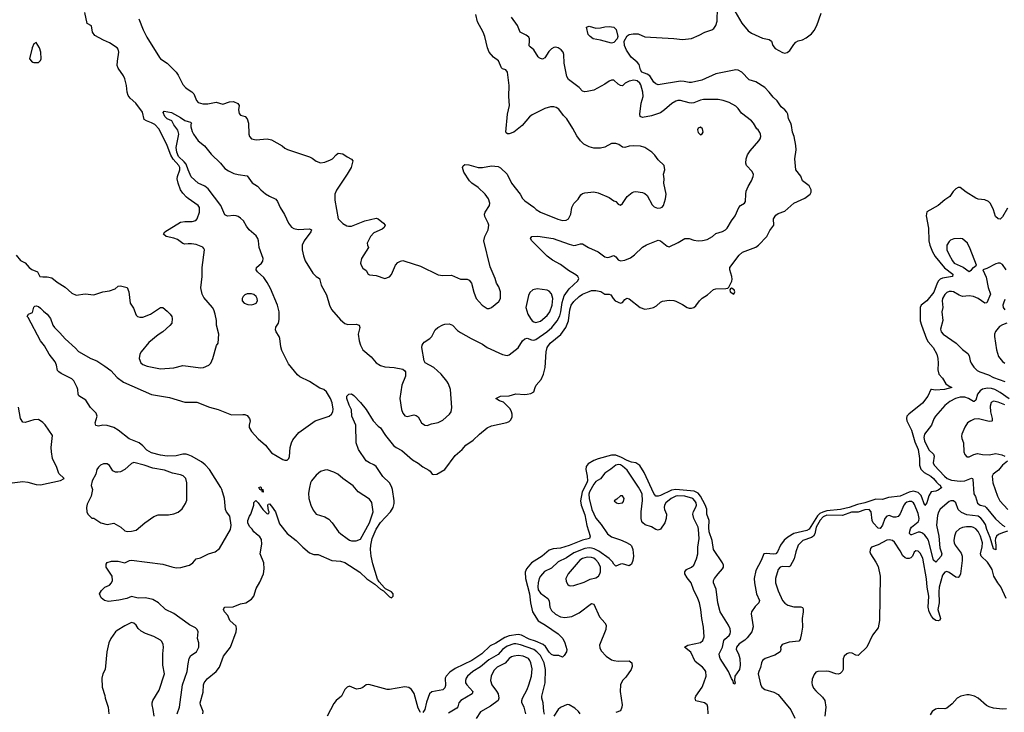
# Model space of a CAD drawing. Header units: inches. Extents: x 1473912 to 1647258, y 640388 to 773423.
# Tile 337 of 420: x 1568482 to 1577346, y 712784 to 719022. Entities that reach past the tile are written whole.
import ezdxf

# ---------------------------------------------------------------- set-up
doc = ezdxf.new("R2010")
doc.units = ezdxf.units.IN
doc.header["$MEASUREMENT"] = 0
doc.layers.add('B5761', color=7, linetype='Continuous')
doc.layers.add('B5771', color=7, linetype='Continuous')

msp = doc.modelspace()

# ---------------------------------------------------------------- linework, layer by layer
at = {"layer": 'B5761', "color": 5}
for points, elevation in [([(1570000, 717410.8), (1569982.7, 717422.7), (1569950, 717459.8), (1569931.1, 717491.1), (1569908.3, 717550), (1569899.9, 717590), (1569902.4, 717610), (1569924.3, 717670), (1569923.2, 717690), (1569913.7, 717710), (1569864.9, 717764.9), (1569842, 717802), (1569810, 717889.8), (1569736.3, 718036.3), (1569697.7, 718077.7), (1569670, 718093.2), (1569623.6, 718110), (1569603.7, 718123.7), (1569587.8, 718190), (1569527.1, 718270), (1569475.1, 718315.1), (1569458.8, 718338.8), (1569449.3, 718370), (1569442.3, 718430), (1569428.1, 718488.1), (1569416, 718516), (1569370, 718585.6), (1569360.8, 718610), (1569361.5, 718650), (1569375.5, 718730), (1569370, 718755.6), (1569359.4, 718770), (1569290, 718814.8), (1569236.7, 718836.7), (1569159.3, 718879.3), (1569136.2, 718910), (1569127.2, 718967.2), (1569088, 718988), (1569067.6, 719087.6)], 680), ([(1569555.6, 719030), (1569594.2, 718930), (1569625.9, 718865.9), (1569740.8, 718680.8), (1569750.2, 718670), (1569810.1, 718630.1), (1569890.2, 718550), (1569910, 718522.4), (1569950, 718439.5), (1569975.3, 718410), (1570000, 718393.1)], 680), ([(1570000, 717669.9), (1569979.5, 717719.5), (1569962.3, 717742.3), (1569910.7, 717790), (1569895.7, 717830), (1569891, 717870), (1569915.8, 717990), (1569906.2, 718026.2), (1569870, 718074), (1569852.3, 718110), (1569810, 718129), (1569789, 718150), (1569774.6, 718185.4), (1569782, 718198), (1569850, 718186.5), (1569930, 718142.3), (1569970, 718114), (1570000, 718104.5)], 660), ([(1570000, 717001.9), (1569970, 717001), (1569950, 717006.9), (1569902.2, 717042.2), (1569870, 717054.8), (1569801.2, 717070), (1569776, 717090), (1569789.2, 717110), (1569930, 717199.6), (1569970, 717205.2), (1570000, 717204.7)], 680), ([(1568450, 716901.1), (1568490, 716852.4), (1568530, 716832.2), (1568567.4, 716790), (1568590, 716772.2), (1568643.1, 716750), (1568663.8, 716710), (1568690, 716704.7), (1568730, 716707.6), (1568770, 716696.9), (1568818.1, 716658.1), (1568891.9, 716611.9), (1568950, 716558), (1568990, 716540.3), (1569070, 716552.4), (1569150, 716544.9), (1569230, 716570.6), (1569290, 716579.1), (1569341.5, 716598.5), (1569370, 716621), (1569390, 716626), (1569450, 716610.8), (1569464, 716570), (1569478, 716470), (1569505.4, 716425.4), (1569530, 716362), (1569542, 716350), (1569562.5, 716342.5), (1569590, 716342), (1569659, 716370), (1569750, 716430.8), (1569772, 716430), (1569810, 716398), (1569838, 716370), (1569851, 716350), (1569856, 716330), (1569850.8, 716290), (1569832.7, 716267.3), (1569770.8, 716210), (1569730, 716182.9), (1569645.2, 716114.8), (1569574.4, 716030), (1569564.9, 716010), (1569558.7, 715970), (1569572.7, 715932.7), (1569590, 715917), (1569630, 715902.3), (1569750, 715877.6), (1569870, 715885.3), (1569950, 715906.7), (1570000, 715900.3)], 680), ([(1570000, 715102.7), (1569979.3, 715110), (1569950, 715110.3), (1569890, 715094.9), (1569810, 715092.2), (1569750, 715098.7), (1569670, 715120.5), (1569625.3, 715145.3), (1569590, 715184.9), (1569558.2, 715210), (1569466.5, 715246.5), (1569370, 715325.7), (1569330, 715349.9), (1569270, 715367.6), (1569230, 715369.8), (1569190, 715361.3), (1569167, 715367), (1569162.7, 715390), (1569178.2, 715450), (1569170, 715478.7), (1569119.1, 715530), (1569076.3, 715596.3), (1569015.5, 715635.5), (1569008.5, 715650), (1569006.2, 715690), (1569000.3, 715710), (1568968.6, 715768.6), (1568950, 715786.2), (1568855.3, 715835.3), (1568834, 715850), (1568823.7, 715863.7), (1568814.5, 715910), (1568800.5, 715940.5), (1568747.6, 716010), (1568704, 716084), (1568670, 716129.6), (1568559.3, 716339.3), (1568550, 716349.7), (1568562, 716370), (1568596, 716384), (1568610, 716434), (1568618, 716442), (1568630, 716444.7), (1568650, 716438), (1568670, 716424.7), (1568695.5, 716395.5), (1568730.6, 716370), (1568759.1, 716330), (1568780.5, 716270), (1568795.5, 716250), (1568843.2, 716203.2), (1568890, 716148.2), (1568984.7, 716064.7), (1569010, 716034), (1569121, 715970), (1569176, 715950), (1569250, 715901.6), (1569301.1, 715861.1), (1569359.7, 715799.7), (1569417.6, 715757.6), (1569670, 715647.6), (1569830, 715619.7), (1569970, 715577.3), (1570000, 715577.5)], 660), ([(1568415.3, 714850), (1568510, 714863.1), (1568556.7, 714856.7), (1568630, 714836.5), (1568670, 714833.7), (1568849.3, 714870.7), (1568882, 714890), (1568834, 714934), (1568816.2, 714990), (1568778.7, 715070), (1568767.8, 715130), (1568765.6, 715170), (1568776, 715276), (1568710, 715374), (1568690, 715394), (1568650, 715421.2), (1568610, 715419.5), (1568530, 715394), (1568510, 715398), (1568489.8, 715429.8), (1568471.5, 715531.5)], 680), ([(1570000, 713579.9), (1569870, 713674.5), (1569794, 713710), (1569731.8, 713770), (1569679.6, 713799.6), (1569615.4, 713815.4), (1569550, 713812.7), (1569490, 713826.9), (1569447.7, 713810), (1569374.2, 713794.2), (1569282.8, 713782.8), (1569245.2, 713790), (1569216.2, 713816.2), (1569201.2, 713850), (1569217.6, 713882.4), (1569249.7, 713910.3), (1569289.6, 713930.3), (1569309.3, 713950), (1569317, 713970), (1569313.3, 714010), (1569261.6, 714090), (1569261.2, 714118.8), (1569270, 714134), (1569310, 714146), (1569370, 714146.4), (1569430, 714130.4), (1569469.8, 714150.2), (1569490, 714153.1), (1569770, 714118.4), (1569852.7, 714092.7), (1569890, 714086.3), (1569932.1, 714087.9), (1570000, 714105.9)], 660), ([(1569691.5, 712750), (1569685.1, 712810), (1569673.3, 712850), (1569675.1, 712870), (1569681.6, 712890), (1569736.2, 712983.8), (1569785.2, 713130), (1569769.6, 713209.6), (1569769.7, 713310.3), (1569776.2, 713370), (1569773.8, 713393.8), (1569762.9, 713422.9), (1569750, 713434.5), (1569690, 713466), (1569614.3, 713494.3), (1569574.5, 713514.5), (1569550, 713538.4), (1569529.5, 713570), (1569510, 713587.3), (1569490, 713591.8), (1569430, 713563.7), (1569358.6, 713521.5), (1569345.5, 713510), (1569301.6, 713450), (1569285.5, 713410), (1569266.8, 713330), (1569250.7, 713170), (1569231, 713130), (1569222.8, 713090), (1569226, 713010), (1569250, 712934), (1569251.3, 712910), (1569278, 712830), (1569284.7, 712770)], 680), ([(1569900.7, 712770), (1569922, 712830), (1569946.7, 713030), (1569989, 713150), (1570000, 713221.6)], 660)]:
    msp.add_lwpolyline(points, dxfattribs=dict(at, elevation=elevation))
for points, elevation in [([(1568630, 718818), (1568610, 718804), (1568594, 718770), (1568571, 718670), (1568587.1, 718647.1), (1568599.8, 718639.8), (1568610, 718636), (1568650, 718638), (1568670, 718654), (1568674, 718670), (1568673.2, 718730), (1568659, 718770)], 720), ([(1569510, 715033.3), (1569490, 715026.2), (1569429, 714970), (1569390, 714950.7), (1569365.8, 714945.8), (1569346, 714946), (1569319.3, 714959.3), (1569290, 715007.3), (1569270, 715020.4), (1569237.3, 715022.7), (1569208.7, 715011.3), (1569190, 714993.2), (1569176.3, 714970), (1569166, 714930), (1569134.8, 714870), (1569125.4, 714825.4), (1569138, 714790), (1569126.8, 714730), (1569090, 714658), (1569084.9, 714630), (1569087.7, 714590), (1569096, 714570), (1569130, 714532), (1569150, 714531.3), (1569212, 714490), (1569270, 714476.3), (1569330, 714486), (1569392.8, 714452.7), (1569430, 714419.1), (1569450, 714413), (1569490, 714414.9), (1569530, 714424.2), (1569608.4, 714491.5), (1569690, 714548.4), (1569730, 714563.8), (1569822.5, 714562.5), (1569870, 714570.6), (1569910, 714587.3), (1569943.3, 714616.7), (1569976.2, 714663.8), (1569986.2, 714693.8), (1569985.4, 714850), (1569976.3, 714890), (1569952.6, 714912.6), (1569930, 714923.1), (1569857.5, 714937.5), (1569784.2, 714964.2), (1569681.5, 714981.5), (1569601.2, 715010)], 680)]:
    msp.add_lwpolyline(points, close=True, dxfattribs=dict(at, elevation=elevation))
at = {"layer": 'B5771', "color": 5}
for points, elevation in [([(1570132.1, 712770), (1570132.9, 712790), (1570109, 712850), (1570107.9, 712870), (1570133.2, 712966.8), (1570136.4, 713030), (1570144, 713050), (1570170, 713086.4), (1570250, 713151.4), (1570281.1, 713190), (1570317.2, 713290), (1570380.8, 713370), (1570430.9, 713510), (1570435.1, 713535.1), (1570430, 713561.2), (1570374.5, 713610), (1570355.1, 713655.1), (1570327, 713690), (1570317.2, 713710), (1570320.2, 713719.8), (1570329.4, 713730.6), (1570404.8, 713735.2), (1570470, 713762), (1570518, 713770), (1570570, 713802.8), (1570589.5, 713830.5), (1570610, 713898), (1570645.4, 713954.6), (1570676.9, 714030), (1570683.3, 714076.7), (1570679.7, 714130), (1570646.9, 714210), (1570662.9, 714297.1), (1570659.1, 714339.1), (1570644.5, 714364.5), (1570609.8, 714390), (1570589.8, 714410), (1570574.5, 714434.5), (1570550, 714457.6), (1570535.8, 714490), (1570536.3, 714510), (1570550, 714550.8), (1570563.7, 714570), (1570588.7, 714650), (1570590, 714674), (1570607.3, 714692.7), (1570630, 714672), (1570670, 714611.3), (1570710, 714572), (1570726, 714574), (1570728, 714590), (1570720.9, 714600.9), (1570714.6, 714645.4), (1570720.2, 714659.8), (1570730, 714661), (1570750, 714640.7), (1570783.7, 714590), (1570820.7, 714480.7), (1570890, 714393.4), (1570970, 714331), (1571030.8, 714270), (1571090, 714220.7), (1571130, 714204.9), (1571170, 714203.8), (1571291.6, 714151.5), (1571370, 714144.9), (1571410, 714132), (1571545.3, 714045.3), (1571607.4, 713987.4), (1571678.4, 713938.4), (1571730, 713892), (1571757.5, 713877.5), (1571810, 713823.1), (1571830, 713816.4), (1571845.1, 713830), (1571844, 713850), (1571830, 713869.6), (1571775.9, 713895.9), (1571765.4, 713905.4), (1571719.1, 713959.1), (1571704.1, 713984.1), (1571660.2, 714120.2), (1571645.2, 714190), (1571639.1, 714250), (1571642.6, 714290), (1571656.1, 714350), (1571690, 714434.3), (1571730, 714492.2), (1571819.8, 714590), (1571843.9, 714630), (1571854, 714666), (1571854.8, 714690), (1571838.3, 714790), (1571830, 714817.6), (1571810.8, 714850), (1571750, 714906.6), (1571690, 714996.9), (1571670, 715012.6), (1571629.8, 715029.8), (1571601.3, 715050), (1571531.5, 715150), (1571512.7, 715210), (1571508, 715370), (1571471.5, 715450), (1571468.7, 715508.7), (1571446.9, 715550), (1571428.7, 715611.3), (1571428.4, 715631.6), (1571446, 715650), (1571470, 715651.3), (1571490, 715638), (1571550, 715574.8), (1571602, 715510), (1571664, 715410), (1571710, 715361), (1571730, 715346), (1571776, 715276), (1571848.3, 715188.3), (1571870.5, 715170), (1571921, 715141), (1572018, 715058), (1572068.5, 715028.5), (1572110, 714994.8), (1572165.4, 714965.4), (1572176.9, 714956.9), (1572194, 714930), (1572210, 714926.8), (1572238, 714930), (1572309.2, 714970), (1572403.5, 715096.5), (1572467, 715150), (1572498.4, 715190), (1572564.2, 715235.8), (1572621.3, 715290), (1572690, 715344.9), (1572730, 715364.9), (1572867, 715393), (1572890, 715404.6), (1572903, 715417), (1572914.2, 715445.8), (1572915, 715470), (1572911.1, 715491.1), (1572898.4, 715518.4), (1572837, 715577), (1572802, 715590), (1572770, 715611.3), (1572809.6, 715630.4), (1572890, 715635.6), (1572950, 715651.3), (1573030, 715645.5), (1573052.1, 715647.9), (1573084.4, 715655.6), (1573109.6, 715670.4), (1573121.3, 715710), (1573132.8, 715730), (1573177.1, 715782.9), (1573198.9, 715830), (1573211.6, 715888.4), (1573222, 716030), (1573229.8, 716070), (1573256.9, 716110), (1573352.9, 716187.1), (1573397.7, 716250), (1573423.8, 716310), (1573433.6, 716410), (1573446.6, 716450), (1573470, 716484.7), (1573519.1, 716530), (1573550, 716550.2), (1573610, 716574.9), (1573630, 716582), (1573670, 716583.8), (1573714.4, 716574.4), (1573750, 716550.7), (1573790.4, 716550.4), (1573803.1, 716543.1), (1573824.4, 716510), (1573843.8, 716490), (1573890, 716468.5), (1573910, 716474), (1573930, 716501), (1573947.3, 716512.7), (1573970, 716507.7), (1574068, 716430), (1574110, 716416), (1574150, 716419.5), (1574189, 716430), (1574215.6, 716444.4), (1574250, 716477.3), (1574270, 716487.7), (1574330, 716496.4), (1574370, 716494.4), (1574390, 716488.2), (1574450, 716457), (1574490.2, 716430.2), (1574510, 716423.6), (1574530, 716422.8), (1574550, 716429.2), (1574570, 716446.3), (1574601.8, 716490), (1574626.3, 716513.7), (1574674.6, 716545.4), (1574727.9, 716592.1), (1574750, 716597.2), (1574839.3, 716600.7), (1574856, 716604), (1574866.3, 716613.7), (1574892.9, 716667.1), (1574895.9, 716684.1), (1574894.1, 716710), (1574876.2, 716770), (1574876.4, 716790), (1574958.9, 716901.1), (1574990, 716927.4), (1575110, 716972.4), (1575133.1, 716990), (1575208.2, 717070), (1575236.6, 717123.4), (1575270.7, 717170), (1575269.8, 717229.8), (1575290, 717262.7), (1575310, 717276.8), (1575370, 717296.5), (1575450, 717368.5), (1575550, 717414.4), (1575598.7, 717450), (1575608, 717470), (1575606.6, 717490), (1575590, 717524.5), (1575530.9, 717570.9), (1575513.4, 717613.4), (1575469.8, 717670), (1575460.4, 717770), (1575471.5, 717848.5), (1575470, 717889), (1575453.7, 717970), (1575438.3, 718010), (1575431.2, 718070), (1575425.4, 718090), (1575403.6, 718130), (1575396.9, 718170), (1575387.8, 718190), (1575371.1, 718210), (1575337.3, 718237.3), (1575301.6, 718290), (1575264.3, 718324.3), (1575230, 718370.8), (1575190, 718410.7), (1575110, 718462.7), (1575050, 718479.5), (1574982, 718550), (1574950, 718567.6), (1574930, 718571.8), (1574750, 718535.9), (1574621.8, 718478.2), (1574530, 718456.5), (1574510, 718455.6), (1574465.5, 718465.5), (1574430, 718467.9), (1574230, 718436.8), (1574210, 718443.7), (1574190, 718460.4), (1574155.8, 718515.8), (1574131.4, 718531.4), (1574083.7, 718550), (1574071, 718570), (1574058.1, 718618.1), (1574040, 718640), (1573985.8, 718685.8), (1573946.5, 718746.5), (1573925.8, 718790), (1573923.1, 718830), (1573950, 718878), (1573969.7, 718890.2), (1574003.8, 718896.2), (1574050, 718893.4), (1574110, 718866.4), (1574370, 718854), (1574450, 718843.8), (1574530, 718852.2), (1574598.6, 718881.4), (1574650, 718910.3), (1574712.3, 718930), (1574730, 718942.4), (1574749.7, 718970), (1574760.4, 719010), (1574765.3, 719130)], 640), ([(1574918.9, 719098.9), (1574982.6, 718990), (1575041.2, 718921.2), (1575070, 718901.5), (1575170, 718856.5), (1575230, 718844.6), (1575249, 718829), (1575262.2, 718790), (1575282.8, 718762.8), (1575350, 718725.2), (1575370, 718721.9), (1575390, 718726.6), (1575414.1, 718745.9), (1575450, 718798.6), (1575470, 718819), (1575490, 718831), (1575530, 718842.2), (1575562.2, 718857.8), (1575610, 718894.3), (1575635.2, 718924.8), (1575658.5, 718970), (1575698.2, 719081.8)], 640), ([(1570000, 718393.1), (1570031.5, 718371.5), (1570050, 718353.4), (1570074, 718294), (1570090, 718277.6), (1570130, 718265.5), (1570176.9, 718263.1), (1570250, 718278.8), (1570310, 718260.5), (1570370, 718281.3), (1570405.5, 718285.5), (1570446, 718266), (1570457.3, 718250), (1570452.7, 718210), (1570457.5, 718177.5), (1570470, 718162.8), (1570512, 718150), (1570530.6, 718130.6), (1570540.7, 718090), (1570543.8, 717990), (1570550.6, 717970), (1570568.9, 717948.9), (1570610, 717940.3), (1570710, 717950.5), (1570750, 717940.7), (1570845.8, 717885.8), (1570870, 717864), (1570892.3, 717852.3), (1571090, 717788.2), (1571115.3, 717775.3), (1571150, 717747.7), (1571190, 717733.4), (1571230, 717737.6), (1571281.4, 717758.6), (1571299.6, 717770), (1571330, 717804), (1571350, 717818.8), (1571390, 717814), (1571430, 717785.5), (1571470, 717766), (1571480.7, 717750), (1571465.5, 717690), (1571430.5, 717630), (1571333.9, 717486.1), (1571317.8, 717450), (1571317.8, 717397.8), (1571348.9, 717228.9), (1571390, 717186.8), (1571425.8, 717165.8), (1571441.6, 717161.6), (1571470, 717161.6), (1571590, 717210.2), (1571690, 717234.4), (1571710.7, 717230), (1571756, 717190), (1571771, 717170), (1571764.7, 717150), (1571745.2, 717134.8), (1571670, 717101.2), (1571638.8, 717070), (1571611.3, 717010), (1571612, 716990), (1571622, 716970), (1571558.8, 716870), (1571551, 716830), (1571556, 716810), (1571570, 716784.7), (1571602, 716762), (1571618, 716730), (1571630, 716724), (1571690, 716718.8), (1571770, 716690.8), (1571810, 716706.8), (1571830, 716726), (1571866, 716810), (1571884.9, 716835.1), (1571911.3, 716848.7), (1571930, 716851.8), (1571950, 716848.7), (1572090, 716803.1), (1572250, 716724.9), (1572290, 716719.5), (1572370, 716720.4), (1572450, 716686), (1572510, 716684), (1572530, 716674.8), (1572550.8, 716650), (1572570.6, 716569.4), (1572592.4, 716510), (1572646, 716450), (1572690, 716422.4), (1572710, 716421.6), (1572729, 716430), (1572796.9, 716483.1), (1572811.6, 716510), (1572812, 716572), (1572795.1, 716615.1), (1572775.3, 716650), (1572764, 716690), (1572717, 716797), (1572661.6, 717030), (1572669.6, 717070), (1572698.9, 717130), (1572706.3, 717170), (1572700.5, 717190), (1572669.6, 717250), (1572667.3, 717270), (1572673.6, 717290), (1572712.3, 717350), (1572714.5, 717370), (1572702, 717410), (1572674, 717450), (1572610.8, 717510.8), (1572552.3, 717550), (1572531.8, 717570), (1572481.2, 717650), (1572473.2, 717670), (1572469, 717690), (1572473.6, 717706.4), (1572490, 717718.8), (1572526.3, 717713.7), (1572610, 717690.6), (1572650, 717690.6), (1572730, 717706.8), (1572790, 717698.8), (1572810, 717687.3), (1572870.2, 717630.2), (1572909.2, 717549.2), (1572986.4, 717450), (1573010, 717410.8), (1573030, 717390.7), (1573110, 717334.8), (1573133.2, 717313.2), (1573171, 717290), (1573325.9, 717225.9), (1573370, 717213.6), (1573402.6, 717217.4), (1573423.6, 717230), (1573444.2, 717270), (1573452, 717330), (1573470, 717366), (1573510, 717406.8), (1573535.3, 717444.7), (1573550, 717456.3), (1573570, 717461.6), (1573650, 717470.4), (1573690, 717463), (1573790, 717421), (1573831.1, 717391.1), (1573850, 717384.7), (1573870, 717362), (1573890, 717351.3), (1573910, 717366), (1573949.6, 717430.4), (1573994.9, 717465.1), (1574010, 717472.4), (1574030, 717474.4), (1574090, 717466.4), (1574110, 717458), (1574130, 717439.1), (1574175.5, 717355.5), (1574195.5, 717335.5), (1574224.8, 717324.8), (1574250, 717326.3), (1574265.2, 717334.8), (1574278.7, 717350), (1574297.6, 717410), (1574300.7, 717450), (1574281.2, 717550), (1574285.2, 717590), (1574279.3, 717630), (1574289.2, 717670), (1574284, 717710), (1574230, 717759), (1574201.2, 717801.2), (1574173.2, 717830), (1574110, 717872.3), (1574070, 717882), (1574010, 717886), (1573970, 717883), (1573930, 717872), (1573910, 717874.5), (1573876.8, 717896.8), (1573850, 717906.9), (1573830, 717908.4), (1573810, 717908.3), (1573750, 717874), (1573710, 717865.1), (1573650, 717865.6), (1573610, 717875.6), (1573562.3, 717902.3), (1573531.4, 717931.4), (1573497.2, 717977.2), (1573462.8, 718042.8), (1573408.4, 718128.4), (1573377.8, 718157.8), (1573334.8, 718214.8), (1573310.8, 718230.8), (1573290, 718237.7), (1573262, 718238), (1573210, 718223.5), (1573095.9, 718164.1), (1573072.7, 718147.3), (1573005.5, 718070), (1572930, 718009.6), (1572890, 717992.7), (1572873.6, 717993.6), (1572862.7, 718002.7), (1572859, 718010), (1572875.1, 718170), (1572892.3, 718250), (1572887, 718330), (1572887.6, 718430), (1572874.5, 718550), (1572857.2, 718570), (1572830, 718580.7), (1572819.5, 718590), (1572791.8, 718651.8), (1572746.2, 718686.1), (1572707.2, 718730), (1572693.1, 718770), (1572669.7, 718870), (1572654, 718910), (1572602.5, 719002.5), (1572589.8, 719070)], 680), ([(1570000, 718104.5), (1570018.6, 718098.5), (1570027.7, 718090), (1570022.4, 718077.6), (1570023, 718057), (1570035.8, 718015.8), (1570047.9, 717990), (1570090, 717930.4), (1570145.8, 717885.9), (1570204.6, 717810), (1570290.3, 717730.2), (1570330, 717683), (1570361.2, 717661.2), (1570410, 717637.6), (1570450, 717626.7), (1570530, 717614.8), (1570574, 717554), (1570624.1, 717524.1), (1570654, 717490), (1570694.4, 717454.4), (1570730, 717432.4), (1570787.1, 717407.1), (1570804.2, 717384.2), (1570827, 717330), (1570867.3, 717267.3), (1570902.8, 717190), (1570930, 717154), (1570950, 717141.7), (1570990, 717132.9), (1571090, 717138), (1571110, 717130.8), (1571103.8, 717110), (1571043.2, 717030), (1571026.3, 716990), (1571024.4, 716950), (1571035.9, 716895.9), (1571051.3, 716851.3), (1571119.9, 716739.9), (1571150, 716710.4), (1571182, 716690), (1571194.9, 716630), (1571244.8, 716544.8), (1571271.8, 716450), (1571290, 716413.4), (1571370, 716319.1), (1571410, 716285.5), (1571436.4, 716276.4), (1571510, 716280.4), (1571538.8, 716270), (1571543, 716250), (1571528.4, 716190), (1571537, 716130), (1571550.3, 716090), (1571572.4, 716050), (1571645, 715985), (1571690, 715932.2), (1571730, 715908.9), (1571770, 715895.3), (1571852, 715890), (1571930, 715873.4), (1571950, 715861), (1571956.3, 715850), (1571954.4, 715810), (1571921.1, 715730), (1571905.5, 715610), (1571919, 715510), (1571930, 715479.1), (1571942.4, 715462.4), (1571950, 715454.4), (1571970, 715448.9), (1572030, 715462), (1572050, 715457.3), (1572070, 715446), (1572098.8, 715390), (1572130, 715370.6), (1572150, 715368.4), (1572190, 715382.6), (1572250, 715393.4), (1572290, 715415.3), (1572350.8, 715469.2), (1572365.1, 715490), (1572371.1, 715530), (1572359.3, 715690), (1572341.6, 715741.6), (1572327.7, 715767.7), (1572277.4, 715830), (1572210, 715888.4), (1572132.8, 715932.8), (1572122.9, 715950), (1572101.6, 716070), (1572105.1, 716090), (1572114.5, 716105.5), (1572123.8, 716116.2), (1572175.1, 716150), (1572191.8, 716170), (1572223.7, 716230), (1572246.6, 716250), (1572290, 716273.1), (1572310, 716280.3), (1572350, 716282.4), (1572377.3, 716270), (1572424.2, 716224.2), (1572450, 716205.5), (1572546, 716150), (1572650, 716099.3), (1572690.3, 716070.3), (1572830, 716005.2), (1572870, 715998.7), (1572890, 716004.9), (1572970, 716068), (1573007.8, 716130), (1573030, 716148.5), (1573050, 716153.1), (1573090, 716137.8), (1573110, 716135.2), (1573130, 716140.6), (1573227.7, 716210), (1573273.6, 716250), (1573322.2, 716310), (1573344.1, 716355.9), (1573353.5, 716390), (1573365.2, 716474.8), (1573385.2, 716534.8), (1573430, 716597.8), (1573505.8, 716670), (1573515, 716690), (1573506, 716710), (1573490, 716723.4), (1573422, 716762), (1573350, 716818), (1573277.7, 716857.7), (1573230, 716892.6), (1573094, 717030), (1573079.3, 717050), (1573091.9, 717068.1), (1573146.2, 717073.8), (1573286, 717050), (1573430, 716999), (1573470, 716988.9), (1573490, 716990.3), (1573530, 717004.4), (1573550, 717004.4), (1573602, 716970), (1573690, 716930.2), (1573750, 716886), (1573770, 716879.7), (1573790, 716881.8), (1573830, 716897.7), (1573850, 716885.3), (1573870, 716859.6), (1573890, 716850.2), (1573930, 716857.2), (1573981.3, 716878.7), (1574016.6, 716903.4), (1574090, 716973.7), (1574126.5, 716993.5), (1574230, 717035.5), (1574250, 717030.5), (1574310, 716981.6), (1574330, 716977.1), (1574410, 717014.9), (1574470, 717050.4), (1574510, 717052.2), (1574550, 717037.1), (1574590.4, 717030.4), (1574630, 717032.2), (1574670, 717043.7), (1574719.3, 717070), (1574750, 717096.3), (1574810, 717113.7), (1574835.1, 717130), (1574850, 717144.9), (1574889.5, 717210), (1574924.2, 717255.8), (1574955.3, 717330), (1574971.9, 717348.1), (1575006, 717370), (1575015.7, 717384.3), (1575018.2, 717450), (1575023.6, 717476.4), (1575040.2, 717519.8), (1575070.9, 717570.9), (1575086.4, 717610), (1575088.2, 717628.2), (1575076.2, 717656.2), (1575024.5, 717710), (1575019.6, 717730), (1575021.6, 717770), (1575034.5, 717805.5), (1575057.7, 717842.3), (1575137, 717930), (1575149.5, 717950), (1575155.1, 717970), (1575152.7, 717990), (1575144.8, 718004.8), (1575129.5, 718029.5), (1575118.4, 718038.4), (1575088, 718090), (1575069.7, 718110), (1574981, 718181), (1574950, 718223.5), (1574930, 718242.3), (1574870, 718275.8), (1574815.7, 718295.7), (1574770, 718302), (1574637.1, 718302.9), (1574610, 718296.9), (1574550, 718272.6), (1574530, 718271.1), (1574510, 718272.4), (1574430, 718294), (1574406.3, 718293.7), (1574390, 718289.7), (1574352.1, 718267.9), (1574287, 718210), (1574250, 718184.2), (1574170, 718154.8), (1574090, 718142.3), (1574067.8, 718150), (1574064, 718170), (1574078.5, 718270), (1574094.1, 718330), (1574092.8, 718370), (1574074.3, 718434.3), (1574064.7, 718450), (1574042, 718470), (1574010, 718477.2), (1573970, 718468.7), (1573932.2, 718450), (1573910, 718426), (1573890, 718429.7), (1573870, 718440.5), (1573830, 718476.3), (1573810, 718478), (1573790, 718469.6), (1573750, 718440.5), (1573650, 718388.3), (1573590, 718374.3), (1573570, 718373), (1573550, 718379.6), (1573518.4, 718410), (1573424.2, 718484.2), (1573407.3, 718510), (1573383.7, 718630), (1573382, 718710), (1573374.5, 718730), (1573358, 718750), (1573329.7, 718769.7), (1573310, 718774.3), (1573290, 718771.1), (1573270, 718759.7), (1573244.5, 718735.5), (1573210, 718678.4), (1573190, 718667.6), (1573170, 718671.3), (1573159.6, 718679.6), (1573149.1, 718689.1), (1573112.2, 718750), (1573076.3, 718776.3), (1573067.8, 718787.8), (1573072.9, 718832.9), (1573072.2, 718850), (1573065.1, 718865.1), (1573042.4, 718882.4), (1572988.7, 718908.7), (1572965.1, 718970), (1572910, 719043.5)], 660), ([(1570000, 715577.5), (1570078.2, 715578.2), (1570190, 715533.6), (1570270, 715511.7), (1570390, 715464.4), (1570490, 715467.7), (1570510, 715465.5), (1570530, 715456.3), (1570550.6, 715430), (1570558, 715410), (1570548.8, 715371.2), (1570548.7, 715350), (1570570, 715314), (1570630, 715247.3), (1570694.8, 715190), (1570750, 715120.5), (1570850, 715060.7), (1570870, 715054), (1570890, 715054.8), (1570905.2, 715070), (1570911.1, 715088.9), (1570918.5, 715170), (1570928.8, 715211.2), (1570941.4, 715238.6), (1570995.2, 715304.8), (1571142.9, 715410), (1571267.4, 715452.6), (1571288.2, 715470), (1571300.4, 715490), (1571305.5, 715514.5), (1571295.2, 715570), (1571279.9, 715610), (1571245.2, 715670), (1571221.4, 715690), (1571183.4, 715703.4), (1571090, 715764.3), (1571005.5, 715805.5), (1570982.3, 715822.3), (1570902.1, 715922.1), (1570842.4, 716042.4), (1570834.2, 716074.2), (1570825, 716150), (1570816.8, 716170), (1570789.8, 716210), (1570784.2, 716230), (1570787.9, 716252), (1570812.6, 716290), (1570819.1, 716320.9), (1570818, 716390), (1570804.2, 716450), (1570740, 716600), (1570710, 716655.4), (1570679.6, 716699.6), (1570621.6, 716750), (1570611.8, 716770), (1570612.7, 716790), (1570659.6, 716830), (1570671.4, 716848.6), (1570674.4, 716870), (1570637.1, 716970), (1570631.7, 717030), (1570625.6, 717050), (1570610, 717075.4), (1570549, 717129), (1570523.2, 717163.2), (1570496.6, 717210), (1570470, 717235.4), (1570450, 717249.2), (1570430, 717255.6), (1570410, 717258), (1570351.6, 717251.6), (1570330, 717264.5), (1570291.5, 717350), (1570178.3, 717498.3), (1570150, 717523.7), (1570089.8, 717549.8), (1570026.4, 717606.4), (1570000, 717669.9)], 660), ([(1577375.6, 717324.4), (1577330, 717245.2), (1577310, 717226.6), (1577290, 717229.4), (1577267, 717250), (1577249.6, 717310), (1577231.5, 717350), (1577218.7, 717370), (1577203.3, 717383.3), (1577170, 717398.2), (1577110, 717406), (1577090, 717414.6), (1577002.9, 717470), (1576950, 717509.5), (1576930, 717509.6), (1576910, 717499.5), (1576884.8, 717475.2), (1576854.9, 717430), (1576810, 717399.2), (1576750, 717348.2), (1576649.1, 717290.9), (1576644.1, 717255.9), (1576664.1, 717144.1), (1576667.4, 717030), (1576676.6, 716990), (1576698.7, 716930), (1576724, 716890), (1576808.1, 716788.1), (1576884, 716730), (1576880.5, 716710), (1576790, 716693.6), (1576770, 716684.5), (1576753.4, 716670), (1576741.8, 716650), (1576713.1, 716566.9), (1576650, 716489.1), (1576598.9, 716450), (1576589.5, 716429.5), (1576590.1, 716310.1), (1576599.8, 716270), (1576646.6, 716146.6), (1576661.3, 716121.3), (1576706.7, 716070), (1576738.7, 716010), (1576748.7, 715970), (1576752, 715930), (1576748.2, 715870), (1576758, 715830), (1576790, 715793), (1576821.4, 715741.4), (1576850, 715720.7), (1576874.8, 715710), (1576807.7, 715692.3), (1576726.7, 715686.7), (1576690, 715692.8), (1576684.9, 715690), (1576658.5, 715630), (1576610.6, 715569.4), (1576487.2, 715470), (1576470.3, 715450), (1576464.4, 715430), (1576468, 715410), (1576510, 715325.7), (1576541.4, 715221.4), (1576571.2, 715150), (1576583.8, 715070), (1576583, 715010), (1576595.3, 714975.3), (1576625.2, 714945.2), (1576685.2, 714910), (1576708.3, 714890), (1576736, 714856), (1576756.6, 714836.6), (1576770.3, 714830), (1576776, 714816), (1576784, 714810), (1576750, 714783.6), (1576730, 714776.2), (1576689.2, 714770.8), (1576667, 714733), (1576650, 714669.4), (1576630, 714645.6), (1576596.9, 714736.9), (1576570, 714763.4), (1576530, 714775.2), (1576490, 714766.5), (1576409.2, 714729.2), (1576302.3, 714717.7), (1576250, 714701.5), (1576190, 714704.7), (1576091.3, 714670), (1576024, 714656), (1575949.2, 714630), (1575872.9, 714610), (1575750, 714598.6), (1575712.3, 714587.7), (1575685.8, 714574.2), (1575665.1, 714554.9), (1575590, 714434.5), (1575570, 714422.5), (1575450, 714393), (1575398.4, 714361.6), (1575364.9, 714335.1), (1575330.1, 714289.9), (1575305.8, 714230), (1575290, 714211.3), (1575266.9, 714206.9), (1575205.7, 714214.3), (1575181, 714210), (1575156, 714150), (1575110, 714060.7), (1575095.8, 713990), (1575096.9, 713950), (1575115.8, 713850), (1575143.8, 713790), (1575134.9, 713770), (1575102, 713738), (1575069.3, 713690), (1575068.6, 713670), (1575086.2, 713553.8), (1575074.2, 713510), (1575030, 713454.7), (1575010, 713434.7), (1574959.1, 713400.9), (1574934.9, 713370), (1574933, 713350), (1574953.4, 713310), (1574965.3, 713270), (1574968.2, 713210), (1574961.6, 713170), (1574920.7, 713110), (1574916, 713070), (1574922, 713050), (1574919.6, 713040.4), (1574910, 713038), (1574902, 713070), (1574890, 713088), (1574864.2, 713150), (1574787.1, 713270), (1574782, 713290), (1574780.5, 713310), (1574809.7, 713370.3), (1574820.4, 713430), (1574830, 713443.7), (1574870, 713476.4), (1574878, 713490), (1574880.3, 713510), (1574877, 713537), (1574864.4, 713570), (1574788.1, 713688.1), (1574767.7, 713770), (1574752, 713892), (1574727.1, 713950), (1574727.4, 713970), (1574738.4, 713990), (1574769, 714031), (1574810, 714074.9), (1574817, 714090), (1574817.9, 714110), (1574809.1, 714130), (1574728.6, 714250), (1574716.6, 714330), (1574689.9, 714410), (1574687, 714447), (1574690.3, 714510), (1574667.1, 714567.1), (1574666.8, 714613.2), (1574653.2, 714653.2), (1574611.6, 714731.6), (1574590, 714758.1), (1574554.5, 714774.4), (1574390, 714789.6), (1574350, 714783.8), (1574250, 714736.5), (1574230, 714730.6), (1574210, 714731.6), (1574190, 714754.6), (1574103.8, 714943.8), (1574065.6, 715005.6), (1574030, 715029.7), (1573990, 715036.9), (1573950, 715050.8), (1573899.7, 715079.7), (1573850, 715099.7), (1573810, 715099.7), (1573690, 715066.8), (1573650, 715050.7), (1573598.8, 715021.2), (1573582.2, 714997.8), (1573577.5, 714970), (1573591, 714910), (1573592.6, 714870), (1573587, 714850), (1573546.2, 714770), (1573531.7, 714690), (1573537.7, 714650), (1573570, 714561.3), (1573587.5, 714467.5), (1573617, 714370), (1573610.6, 714350), (1573550, 714335.4), (1573430, 714285.3), (1573350, 714262.7), (1573284.2, 714255.8), (1573250, 714243.4), (1573185.3, 714190), (1573091.1, 714128.9), (1573043.8, 714076.2), (1573033.8, 714046.2), (1573034.6, 713990), (1573071.6, 713850), (1573081, 713770), (1573100.2, 713690), (1573149, 713609), (1573217.2, 713570), (1573328.8, 713490), (1573370.4, 713450), (1573390.4, 713410), (1573406.4, 713350), (1573405.5, 713330), (1573384.9, 713295.1), (1573370, 713282), (1573334.7, 713294.7), (1573290, 713296.4), (1573270, 713305.1), (1573250, 713325.4), (1573216.8, 713376.8), (1573195, 713395), (1573125.6, 713425.6), (1573070, 713443.8), (1572998.3, 713478.3), (1572970, 713483.5), (1572890, 713474.2), (1572850, 713457.4), (1572770, 713407.3), (1572718.4, 713381.6), (1572643.2, 713310), (1572553.2, 713250), (1572402.3, 713177.7), (1572353.2, 713146.8), (1572320.2, 713110), (1572312.6, 713090), (1572315.9, 713024.1), (1572310, 713002.9), (1572290, 712986.9), (1572191.3, 712968.7), (1572170.3, 712950), (1572145.4, 712874.6), (1572130, 712809.2), (1572110, 712780.9)], 640), ([(1570000, 717204.7), (1570036, 717204), (1570067.5, 717212.5), (1570080.9, 717230), (1570101.2, 717290), (1570099.3, 717330), (1570089, 717350), (1570000, 717410.8)], 680), ([(1570000, 715900.3), (1570110, 715886), (1570138, 715890), (1570184, 715910), (1570202.7, 715930), (1570220.9, 715970), (1570253.6, 716086.4), (1570268.7, 716110), (1570274, 716190), (1570254, 716270), (1570252.9, 716312.9), (1570242.7, 716370), (1570229.3, 716410), (1570217.2, 716430), (1570138.5, 716518.5), (1570125.1, 716550), (1570111.7, 716608.3), (1570124.2, 716710), (1570123.6, 716790), (1570145.1, 716950), (1570140.5, 716960.5), (1570131.9, 716971.9), (1570070, 716998), (1570030, 717002.8), (1570000, 717001.9)], 680), ([(1577362.2, 716770), (1577330, 716818.4), (1577310, 716829.6), (1577290, 716829.6), (1577270, 716823.6), (1577190, 716781.2), (1577154, 716770), (1577183.7, 716703.7), (1577201, 716610), (1577222.9, 716550), (1577190, 716471.1), (1577170, 716468), (1577110.3, 716510.3), (1577070, 716529.3), (1577030, 716535.9), (1576968.8, 716528.8), (1576939.9, 716539.9), (1576890, 716569.8), (1576870, 716575.1), (1576850, 716574.8), (1576830, 716566.3), (1576810, 716547.3), (1576789.1, 716510), (1576786.7, 716490), (1576791.7, 716430), (1576784.9, 716390), (1576792.8, 716312.7), (1576773.4, 716233.4), (1576777.4, 716210), (1576794.9, 716190), (1576913.7, 716110), (1576971.2, 716051.2), (1577017, 716017), (1577030, 715994.8), (1577038.9, 715950), (1577048.1, 715928.1), (1577073.1, 715893.1), (1577103.3, 715863.4), (1577125.3, 715850), (1577203.6, 715823.6), (1577250, 715800.6), (1577350, 715764.2)], 660), ([(1577350, 716502.7), (1577339.5, 716470), (1577334, 716450), (1577335.8, 716430), (1577350.3, 716410.3)], 680), ([(1577370, 716289.4), (1577330, 716275.1), (1577302.6, 716257.4), (1577266.8, 716213.2), (1577258, 716190), (1577257.4, 716170), (1577275.3, 716050), (1577294.3, 715990), (1577330, 715944.9), (1577350.6, 715930)], 680), ([(1577390, 715606.4), (1577310, 715663.4), (1577261.6, 715690), (1577230, 715700.3), (1577196.1, 715703.9), (1577150, 715693.2), (1577130, 715678.2), (1577105.7, 715650), (1577090, 715595.1), (1577076.1, 715583.9), (1577070, 715582.4), (1577024.4, 715610), (1576990, 715622.3), (1576950, 715622.9), (1576908, 715610), (1576856.7, 715583.3), (1576810, 715548.2), (1576725.7, 715450), (1576712.5, 715427.5), (1576691.6, 715370), (1576627.1, 715290), (1576622, 715258), (1576627.6, 715230), (1576667.6, 715147.6), (1576708.7, 715108.7), (1576714.2, 715090), (1576704.5, 715030), (1576713.8, 715010), (1576807, 714910), (1576832.4, 714890), (1576870, 714875.2), (1576950, 714864.6), (1576990, 714870.1), (1577050, 714892.7), (1577058.8, 714890), (1577064.1, 714884.1), (1577072.4, 714752.4), (1577087.7, 714727.7), (1577106.3, 714666.3), (1577130, 714650.1), (1577170, 714639.2), (1577182.9, 714630), (1577267.2, 714527.2), (1577330, 714470.2), (1577350, 714456.2)], 660), ([(1577350, 715553.3), (1577290, 715578.6), (1577250, 715586.2), (1577227, 715573), (1577218.9, 715541.1), (1577222.1, 715490), (1577236.8, 715430), (1577238.3, 715410), (1577234.7, 715405.3), (1577210, 715403.2), (1577113, 715427), (1577076.2, 715423.8), (1577044, 715410), (1577016.3, 715390), (1576990, 715352.7), (1576963.7, 715290), (1576961.3, 715270), (1576963.7, 715250), (1576980.3, 715210), (1576982.3, 715130), (1576990, 715105.3), (1577010, 715086), (1577030, 715083.9), (1577072.8, 715107.2), (1577106.2, 715113.8), (1577150, 715106.2), (1577210, 715103.7), (1577270, 715114.6), (1577322.7, 715102.7), (1577352.4, 715090)], 680), ([(1570000, 714105.9), (1570010, 714108.5), (1570042, 714130), (1570070, 714166.8), (1570110, 714176.3), (1570182, 714210), (1570242, 714230), (1570281.5, 714258.5), (1570378.7, 714430), (1570384.7, 714470), (1570373, 714550), (1570344.7, 714590), (1570335.8, 714610), (1570326.4, 714710), (1570303.1, 714790), (1570293.3, 714810), (1570189.8, 714970), (1570153.2, 715013.2), (1570119.2, 715039.2), (1570030, 715092), (1570000, 715102.7)], 660), ([(1574679.3, 712770), (1574676.4, 712830), (1574670.9, 712850.9), (1574646, 712870), (1574570, 712887.9), (1574562.9, 712910), (1574569.4, 712930.6), (1574625, 713010), (1574642, 713050), (1574662.6, 713110), (1574658.5, 713150), (1574648.4, 713170), (1574629.7, 713190), (1574562, 713242), (1574524.7, 713324.7), (1574466, 713370), (1574497.2, 713390), (1574610, 713413.1), (1574633.5, 713430), (1574643.5, 713463.5), (1574638.7, 713550), (1574622.4, 713630), (1574614.8, 713710), (1574601.6, 713770), (1574587.9, 713810), (1574547.6, 713890), (1574528.6, 713950), (1574490, 713996.4), (1574469.8, 714030), (1574469.9, 714050.1), (1574484.7, 714070), (1574529.8, 714090.2), (1574550, 714110.4), (1574575.2, 714164.8), (1574586, 714210), (1574586, 714270), (1574597.8, 714350), (1574593.8, 714430), (1574590, 714452), (1574551, 714531), (1574542.4, 714570), (1574546.8, 714593.1), (1574570, 714630.7), (1574575.5, 714650), (1574571.9, 714670), (1574561.5, 714690), (1574542.7, 714710), (1574470, 714729.5), (1574407.4, 714732.6), (1574389.2, 714729.2), (1574347.9, 714710), (1574297.9, 714670), (1574286.3, 714650), (1574283.4, 714630), (1574287.9, 714610), (1574305.1, 714570), (1574302.3, 714530), (1574290, 714491), (1574250, 714434.5), (1574230, 714425.6), (1574210, 714431.7), (1574170, 714453.2), (1574113.2, 714473.2), (1574090.9, 714490), (1574082.9, 714502.9), (1574076.4, 714530), (1574075.6, 714590), (1574089.5, 714690.5), (1574085.2, 714750), (1574078.4, 714770), (1574053.2, 714813.2), (1573950, 714964.8), (1573910, 715001.8), (1573890, 715012.4), (1573870, 715016), (1573848, 715010), (1573805.1, 714974.9), (1573750, 714939.1), (1573711.8, 714888.2), (1573670, 714862), (1573650, 714837.4), (1573611.7, 714770), (1573607.2, 714750), (1573608.4, 714710), (1573633.1, 714610), (1573670, 714531.1), (1573716.8, 714476.8), (1573772.9, 714390), (1573810, 714364.5), (1573890, 714338.6), (1573937.8, 714317.8), (1573976.6, 714296.6), (1573990, 714282.4), (1574002.3, 714250), (1574006.9, 714190), (1574002.3, 714150), (1573990, 714117.6), (1573970, 714103.1), (1573910, 714121.3), (1573890, 714117.5), (1573850, 714099.8), (1573830, 714116.9), (1573817.9, 714137.9), (1573789.1, 714170), (1573695, 714235), (1573655, 714255), (1573630, 714262.2), (1573610, 714264.5), (1573570, 714259.6), (1573470, 714220.9), (1573404.9, 714175.1), (1573330, 714138), (1573270, 714080.9), (1573207.3, 714052.7), (1573170.2, 714010), (1573159.8, 713990), (1573148.3, 713950), (1573145.8, 713914.2), (1573150, 713887.7), (1573170, 713856.8), (1573237.3, 713810), (1573247.8, 713787.8), (1573255.8, 713730), (1573270, 713700.8), (1573307, 713667), (1573350, 713644.8), (1573390, 713638.2), (1573453, 713647), (1573519.5, 713680.5), (1573630, 713763.1), (1573650, 713758), (1573703, 713643), (1573750.9, 713590.9), (1573760.8, 713570), (1573758.9, 713530), (1573701.8, 713390), (1573703.6, 713363.6), (1573717.2, 713337.2), (1573760.9, 713290), (1573810, 713256.5), (1573830, 713249.4), (1573870, 713244.2), (1573968.2, 713248.2), (1573992.9, 713230), (1573997.1, 713197.1), (1573988.3, 713170), (1573939.2, 713100.8), (1573910.2, 713069.8), (1573890.3, 713030), (1573889.2, 712970.8), (1573904.7, 712850), (1573903.6, 712830), (1573890, 712798), (1573850, 712780.9)], 660), ([(1577375, 715045), (1577330, 715011), (1577295.4, 714964.6), (1577246, 714930), (1577235.6, 714910), (1577243.2, 714850), (1577285, 714730), (1577304.7, 714690), (1577376.9, 714610)], 680), ([(1577374.9, 714414.9), (1577330, 714400.9), (1577295.1, 714384.9), (1577275.3, 714370), (1577265.8, 714350), (1577264.5, 714330), (1577270.7, 714289.3), (1577270, 714246), (1577250, 714255.1), (1577219.2, 714359.2), (1577189.5, 714430), (1577175.7, 714475.7), (1577152.8, 714512.8), (1577134, 714534), (1577110, 714549.9), (1577010, 714562.1), (1576962.3, 714582.3), (1576929.5, 714610), (1576910, 714670.8), (1576890, 714689.8), (1576865.5, 714690), (1576850, 714682.7), (1576770, 714612.1), (1576754.1, 714585.9), (1576743.9, 714556.1), (1576735.4, 714470), (1576757.8, 714370), (1576766.3, 714266.3), (1576783.2, 714210), (1576776.9, 714190), (1576730, 714136.9), (1576710, 714155.1), (1576662.5, 714330), (1576651.8, 714351.8), (1576630, 714379.5), (1576610, 714398.5), (1576590, 714407.3), (1576570, 714407.7), (1576510, 714383.1), (1576503.5, 714383.5), (1576493.6, 714393.6), (1576494.4, 714414.4), (1576502.3, 714437.7), (1576510.5, 714450), (1576570, 714498.9), (1576577.4, 714510), (1576580.5, 714530), (1576570, 714573.8), (1576537.1, 714657.1), (1576530, 714670.6), (1576510, 714682), (1576490, 714682.5), (1576470, 714676.7), (1576454.4, 714665.6), (1576443.3, 714650), (1576410, 714571.8), (1576390, 714548.5), (1576370, 714540.8), (1576350, 714540.6), (1576310, 714555.1), (1576290, 714550.7), (1576270, 714528.3), (1576250, 714468.5), (1576230, 714439.8), (1576210, 714442.8), (1576164.3, 714490), (1576156.2, 714510), (1576149.1, 714589.1), (1576130, 714610.8), (1576090, 714608.3), (1576030, 714587.3), (1575970, 714586.7), (1575890, 714557.8), (1575750, 714559.9), (1575715.5, 714544.5), (1575690, 714514.8), (1575653.4, 714450), (1575640.1, 714390), (1575629, 714371), (1575610, 714356.9), (1575533.4, 714330), (1575492, 714290), (1575468.2, 714230), (1575454.9, 714165.1), (1575419.1, 714100.9), (1575406.8, 714093.2), (1575350, 714098.2), (1575329.5, 714090.5), (1575311.6, 714070), (1575286.5, 713990), (1575285.5, 713950), (1575310, 713879.1), (1575350, 713792), (1575370, 713767.5), (1575398.4, 713750), (1575450, 713733.5), (1575513.5, 713733.5), (1575528.2, 713728.2), (1575535, 713715), (1575536.1, 713690), (1575527.8, 713630), (1575528.9, 713550), (1575522, 713498), (1575510, 713439.3), (1575496.4, 713423.6), (1575410, 713416.3), (1575346.4, 713393.6), (1575330.7, 713370), (1575333, 713350), (1575328, 713330), (1575281.2, 713298.8), (1575192, 713268), (1575170.1, 713249.9), (1575159.7, 713230), (1575151.7, 713188.3), (1575134.9, 713150), (1575131.8, 713130), (1575150, 713038), (1575164, 713010), (1575190.4, 712990.4), (1575270, 712964.9), (1575310, 712943), (1575425.2, 712805.2), (1575459.7, 712730)], 660), ([(1577363.2, 713810), (1577315.4, 713915.4), (1577288.1, 713950), (1577251.4, 714010), (1577236, 714070), (1577214.5, 714110), (1577195.2, 714135.2), (1577137.9, 714190), (1577131.7, 714211.7), (1577145.8, 714274.2), (1577148.6, 714310), (1577132.9, 714370), (1577110, 714413.8), (1577090, 714437.8), (1577070, 714448.9), (1577050, 714453.3), (1577005.6, 714454.4), (1576971.3, 714448.7), (1576942.2, 714437.8), (1576910, 714406), (1576896.5, 714370), (1576891.7, 714330), (1576894.6, 714310), (1576904.9, 714290), (1576956.9, 714216.9), (1576967.4, 714190), (1576968.1, 714151.9), (1576951.8, 714031.8), (1576945.3, 714014.7), (1576930, 713997.8), (1576910, 714000.2), (1576850, 714043.4), (1576830, 714052.2), (1576810, 714046.8), (1576790, 714017.7), (1576760.1, 713910), (1576756.5, 713870), (1576760.4, 713770), (1576748.1, 713710), (1576772.4, 713627.6), (1576767.3, 713612.7), (1576750, 713607), (1576730, 713611.6), (1576710, 713627.3), (1576690, 713651.1), (1576668.4, 713690), (1576661.8, 713730), (1576665.6, 713830), (1576651.5, 713910), (1576646.5, 713986.5), (1576611.6, 714171.6), (1576590, 714218), (1576570, 714236.4), (1576550, 714239.1), (1576535.1, 714224.9), (1576519, 714190), (1576504.2, 714175.8), (1576490, 714169.5), (1576470, 714169.5), (1576455.1, 714175.1), (1576433.9, 714193.9), (1576410, 714238.8), (1576357.1, 714317.1), (1576339.5, 714330), (1576310, 714337.2), (1576290, 714333.8), (1576210, 714292.9), (1576150, 714272.3), (1576140.3, 714259.7), (1576135.3, 714230), (1576141.3, 714210), (1576190, 714136.9), (1576210, 714096.9), (1576228.3, 714010), (1576221.6, 713610), (1576210, 713545.1), (1576160.8, 713479.2), (1576110, 713369.6), (1576037.8, 713302.3), (1576030, 713296.2), (1576010, 713297.6), (1575977.3, 713317.3), (1575950, 713320.4), (1575930, 713311), (1575905.7, 713290), (1575895.8, 713264.2), (1575894.6, 713170), (1575886.7, 713150), (1575870, 713133.3), (1575850, 713128.8), (1575830, 713130.9), (1575770, 713152.4), (1575750, 713155.1), (1575667.9, 713152.1), (1575650, 713144), (1575635.5, 713124.5), (1575616.7, 713083.3), (1575612.4, 713050), (1575615.8, 713030), (1575630, 713001.6), (1575650, 712976.4), (1575710, 712919.3), (1575729.1, 712889.1), (1575740.8, 712830), (1575730.3, 712750)], 680), ([(1570000, 713221.6), (1570007.4, 713270), (1570024, 713296), (1570074.3, 713330), (1570093.7, 713370), (1570095.1, 713410), (1570084.2, 713450), (1570087.6, 713510), (1570080.7, 713530), (1570065.4, 713545.4), (1570010, 713572.6), (1570000, 713579.9)], 660), ([(1573207.6, 712767.6), (1573200.5, 712790), (1573193.7, 712870), (1573183.2, 712910), (1573181.4, 712930), (1573212, 713050), (1573216.9, 713170), (1573203.6, 713230), (1573170, 713294.7), (1573137.8, 713330), (1573109.4, 713349.4), (1572990, 713392.8), (1572950, 713400.6), (1572930, 713399.7), (1572870, 713380.1), (1572829, 713351), (1572790, 713303.8), (1572704.2, 713255.8), (1572630, 713193.8), (1572562.2, 713150), (1572513.2, 713110), (1572500.2, 713090), (1572494.2, 713070), (1572496.5, 713050), (1572508, 713030), (1572560.9, 712970), (1572554.9, 712950), (1572452.8, 712890), (1572436.9, 712870), (1572427.3, 712832.7), (1572418.6, 712821.4), (1572342.7, 712777.3)], 660), ([(1573039.3, 712770), (1573023.5, 712830), (1573003.5, 712870), (1573002.9, 712890), (1573008.8, 712910), (1573051.6, 712990), (1573066, 713030), (1573088.5, 713110), (1573094.5, 713174.5), (1573083.7, 713230), (1573076.2, 713250), (1573061.4, 713270), (1573016.2, 713290), (1572970, 713295), (1572930.1, 713289.9), (1572910, 713282.3), (1572890, 713267.9), (1572852.7, 713227.3), (1572780.8, 713190), (1572750, 713160.4), (1572725.8, 713110), (1572719.6, 713070), (1572731.4, 713030), (1572774.8, 712974.8), (1572788.3, 712950), (1572794.2, 712910), (1572788.6, 712891.4), (1572721.1, 712838.9), (1572630, 712788.2), (1572591.3, 712728.7)], 680), ([(1572090, 712782), (1572086.8, 712786.8), (1572070, 712820.9), (1572033.8, 712953.8), (1572010, 712988.6), (1571986.3, 713006.4), (1571950, 713012.7), (1571812.1, 712987.9), (1571790, 712988.7), (1571626, 713034), (1571602, 713030), (1571572.3, 713007.7), (1571550, 712999.3), (1571513.6, 712993.6), (1571450, 713019), (1571430, 713009), (1571410.5, 712989.5), (1571378, 712930), (1571330, 712889.5), (1571310, 712864.5), (1571250.4, 712750)], 640), ([(1577364.8, 712815.2), (1577330, 712812.2), (1577250, 712822.6), (1577210, 712833), (1577185.5, 712845.5), (1577111.7, 712910), (1577076.8, 712930), (1577030, 712942.3), (1577010, 712941.4), (1576956.3, 712930), (1576922, 712910), (1576878.4, 712861.6), (1576830, 712820.5), (1576810, 712814.3), (1576750, 712818.3), (1576726.5, 712813.5), (1576698, 712790), (1576679.9, 712760.1)], 720), ([(1573527.8, 712770), (1573511.7, 712791.7), (1573480.6, 712820.6), (1573430, 712852.3), (1573410, 712853.5), (1573350, 712827.9), (1573330, 712808.5), (1573290, 712749.7)], 660)]:
    msp.add_lwpolyline(points, dxfattribs=dict(at, elevation=elevation))
for points, elevation in [([(1573670, 718945.5), (1573711.8, 718948.2), (1573750, 718958.8), (1573790, 718960.7), (1573830, 718956.3), (1573852.8, 718932.8), (1573866.3, 718870), (1573861.1, 718850), (1573830, 718815.6), (1573810, 718811.5), (1573710, 718838.3), (1573645.2, 718850), (1573617.2, 718870), (1573599, 718890), (1573586, 718954), (1573610, 718964)], 640), ([(1574610, 718054.4), (1574590, 718045.4), (1574584.9, 718030), (1574590, 718005.8), (1574610, 717986), (1574625.6, 717994.4), (1574634.1, 718010), (1574630, 718038.5)], 680), ([(1576950, 717052.7), (1576892.5, 717047.5), (1576863.4, 717036.6), (1576850, 717025.2), (1576830.4, 716990), (1576830.2, 716950), (1576845.5, 716910), (1576878.6, 716850), (1576896.1, 716830), (1576974.6, 716794.6), (1577030, 716752.7), (1577050, 716767.7), (1577070, 716791.3), (1577095.3, 716810), (1577039.3, 716959.3), (1577015.1, 717010), (1576970, 717047)], 660), ([(1573141.4, 716598.6), (1573102, 716590), (1573076, 716564), (1573062.8, 716537.2), (1573038.8, 716430), (1573057.1, 716370), (1573079.5, 716330), (1573096.4, 716310), (1573110, 716300.3), (1573130, 716294.3), (1573170, 716307.9), (1573230, 716358.4), (1573253.9, 716390), (1573275.3, 716450), (1573281.2, 716510), (1573270, 716553.2), (1573250, 716578), (1573230, 716587)], 680), ([(1574890, 716602.7), (1574880.5, 716599.5), (1574874.8, 716590), (1574878.4, 716570), (1574910, 716550.5), (1574921.1, 716570), (1574914.3, 716590)], 640), ([(1570570, 716553.5), (1570530, 716552.3), (1570510, 716544.2), (1570494.4, 716530), (1570483.7, 716510), (1570484.4, 716490), (1570502, 716470), (1570536.2, 716456.2), (1570570, 716454.9), (1570590, 716460.3), (1570609.7, 716470.3), (1570622.4, 716490), (1570621.1, 716510), (1570611.1, 716530), (1570590, 716548)], 680), ([(1571250, 714966.6), (1571230, 714966.3), (1571190, 714951.5), (1571150, 714920.7), (1571110.5, 714870), (1571100.5, 714850), (1571090.3, 714809.7), (1571082.9, 714757.1), (1571085.5, 714710), (1571102.8, 714650), (1571123.8, 714603.8), (1571150.4, 714570), (1571230, 714545.4), (1571264.2, 714524.2), (1571295.8, 714490), (1571350.9, 714410.9), (1571372, 714390), (1571430, 714347.9), (1571450, 714334.9), (1571470, 714329.1), (1571510, 714327.6), (1571550, 714342), (1571630.9, 714490), (1571663.1, 714590), (1571653.2, 714673.2), (1571630, 714703.6), (1571530, 714769.6), (1571484.7, 714824.7), (1571390, 714889.7), (1571347.6, 714930), (1571310, 714947.4)], 660), ([(1570670, 714765.2), (1570664, 714776), (1570668, 714788), (1570656, 714784), (1570644, 714790), (1570634, 714810), (1570650, 714815.3), (1570655.8, 714810), (1570656, 714796), (1570670, 714790.5), (1570673, 714773), (1570678, 714770)], 640), ([(1573910, 714733.2), (1573890, 714733.2), (1573856.9, 714703.1), (1573834, 714690), (1573854, 714670), (1573870, 714666), (1573910, 714672), (1573918, 714682), (1573924, 714710)], 680), ([(1573590, 714181.3), (1573550, 714169.2), (1573526.3, 714153.7), (1573510, 714136.5), (1573420.8, 714030), (1573398.9, 713990), (1573400.6, 713960.6), (1573416.2, 713936.2), (1573430, 713925.5), (1573443.1, 713923.1), (1573470, 713926.4), (1573563.6, 713956.4), (1573617.7, 713982.3), (1573670, 713996.6), (1573691.5, 714010), (1573704.2, 714030), (1573709.8, 714050), (1573709.8, 714090), (1573692.8, 714130), (1573670, 714157), (1573650, 714171.1), (1573630, 714177.8)], 680)]:
    msp.add_lwpolyline(points, close=True, dxfattribs=dict(at, elevation=elevation))

doc.saveas('drawing.dxf')
